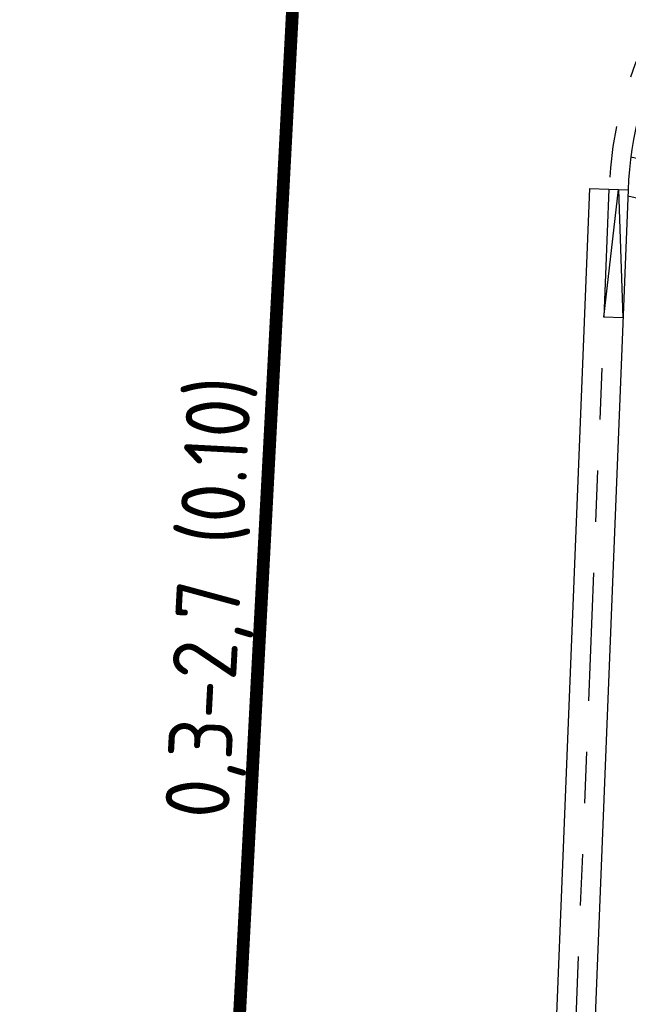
# Model space of a CAD drawing. Header units: metres. Extents: x 116958 to 118326, y 475500 to 477904.
# Tile 474 of 656: x 117577.02 to 117581.77, y 476723.51 to 476731.2. Entities that reach past the tile are written whole.
import ezdxf

# ---------------------------------------------------------------- set-up
doc = ezdxf.new("R2010")
doc.units = ezdxf.units.M
doc.header["$LTSCALE"] = 0.2
for name, pattern in [('200-03-27', [15, 1.5, -13.5]), ('HIDDEN', [4, 2, -2]), ('VH-TROTTOIRBAND_130-150', [15, 5, -2, 2, -2, 2, -2])]:
    doc.linetypes.add(name, pattern=pattern)
for name, color, linetype in [('N-WE-VH-GOOT_TEGEL-150', 251, 'Continuous'), ('N-WE-VH-KANTOPSLUITING_ACHTERKANTBAND-G', 251, 'Continuous'), ('N-WE-VH-KANTOPSLUITING_TROTTOIRBAND_130 150-G', 251, 'VH-TROTTOIRBAND_130-150'), ('N-WE-VH-KANTOPSLUITING_TROTTOIRBAND_130 150-VERLAADG', 251, 'HIDDEN'), ('N-WE-VH-KANTVERHARDING_TEGEL_NOPPENTEGEL', 1, 'Continuous'), ('N-WE-VW-MARKERING_LANGS_STREEP_030_270_010-G', 1, '200-03-27'), ('N-WE-VW-MARKERING_TEKST-G', 7, 'Continuous')]:
    doc.layers.add(name, color=color, linetype=linetype)
doc.styles.get("Standard").update_dxf_attribs({"font": 'isocp.shx'})

msp = doc.modelspace()

# ---------------------------------------------------------------- linework, layer by layer
at = {"layer": 'N-WE-VH-GOOT_TEGEL-150', "flags": 128}
msp.add_lwpolyline([(117577.018, 476686.7639), (117578.0012, 476692.6735, 0.03074), (117580.8158, 476716.7312), (117581.1462, 476721.7369), (117581.4716, 476729.8864), (117581.6214, 476729.8804)], format="xyb", dxfattribs=at)
at = {"layer": 'N-WE-VH-KANTOPSLUITING_ACHTERKANTBAND-G', "flags": 128}
msp.add_lwpolyline([(117585.3139, 476732.6792), (117585.2791, 476732.5332, 0.472193), (117581.7713, 476729.8744), (117581.4458, 476721.7211), (117581.1153, 476716.713, -0.030735), (117578.2968, 476692.6224), (117577.314, 476686.7147)], format="xyb", dxfattribs=at)
msp.add_lwpolyline([(117581.7314, 476728.8752), (117581.5815, 476728.8812), (117581.6964, 476729.8774)], close=True, dxfattribs=at)
msp.add_lwpolyline([(117581.6214, 476729.8804), (117581.7713, 476729.8744)], dxfattribs=at)
at = {"layer": 'N-WE-VH-KANTOPSLUITING_TROTTOIRBAND_130 150-G', "flags": 128}
msp.add_lwpolyline([(117581.6214, 476729.8804), (117581.296, 476721.729), (117580.9655, 476716.7221, -0.030738), (117578.149, 476692.648), (117577.4737, 476688.5891)], format="xyb", dxfattribs=at)
at = {"layer": 'N-WE-VH-KANTOPSLUITING_TROTTOIRBAND_130 150-VERLAADG', "flags": 128}
msp.add_lwpolyline([(117585.3139, 476732.6792, 0.472193), (117581.6214, 476729.8804)], format="xyb", dxfattribs=at)
at = {"layer": 'N-WE-VH-KANTVERHARDING_TEGEL_NOPPENTEGEL'}
msp.add_lwpolyline([(117581.7694, 476729.8268), (117582.0084, 476729.7728), (117582.0745, 476730.0654), (117581.793, 476730.1291)], dxfattribs=at)
at = {"layer": 'N-WE-VW-MARKERING_LANGS_STREEP_030_270_010-G', "const_width": 0.1, "flags": 128}
msp.add_lwpolyline([(117579.1842, 476731.9342), (117578.6216, 476721.2665)], dxfattribs=at)

# ---------------------------------------------------------------- texts
at = {"layer": 'N-WE-VW-MARKERING_TEKST-G'}
msp.add_text('0,3-2,7 (0.10)', height=0.5, rotation=86.98127, dxfattribs=at).set_placement((117578.6502, 476724.955))

doc.saveas('drawing.dxf')
